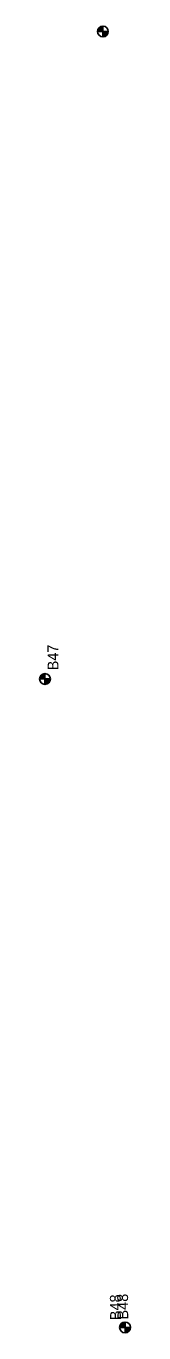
# Model space of a CAD drawing. Extents: x 345549 to 379569, y 127949 to 230467.
# Drawn here: x 360182 to 360266, y 155128 to 156338 of the extents above; entities that cross this region are included whole.
import ezdxf

# ---------------------------------------------------------------- set-up
doc = ezdxf.new("R2010")
doc.units = 0
for name, color, linetype in [('E_SOIL_BORE1 [KAPUR_CADDS_LEVELS]', 7, 'Continuous'), ('E_SOIL_BORE2 [KAPUR_CADDS_LEVELS]', 7, 'Continuous'), ('P_MARK', 7, 'Continuous')]:
    doc.layers.add(name, color=color, linetype=linetype)

msp = doc.modelspace()

# ---------------------------------------------------------------- linework, layer by layer
at = {"layer": 'P_MARK'}
for p, q in [((360240.4, 156337.7), (360240.4, 156327.7)), ((360235.4, 156332.7), (360245.4, 156332.7)), ((360181.8, 155733.1), (360191.8, 155733.1)), ((360186.8, 155738.1), (360186.8, 155728.1)), ((360260.9, 155137.6), (360260.9, 155127.6)), ((360255.9, 155132.6), (360265.9, 155132.6))]:
    msp.add_line(p, q, dxfattribs=at)
for centre in [(360240.4, 156332.7), (360186.8, 155733.1), (360260.9, 155132.6)]:
    msp.add_circle(centre, 5, dxfattribs=at)
for centre, radius, start, end in [((360240.4, 156332.7), 4.5, 89.9869, 179.9869), ((360240.4, 156332.7), 4, 89.9869, 179.9869), ((360240.4, 156332.7), 3.5, 89.9869, 179.9869), ((360240.4, 156332.7), 3, 89.9869, 179.9869), ((360240.4, 156332.7), 2.5, 89.9869, 179.9869), ((360240.4, 156332.7), 2, 89.9869, 179.9869), ((360240.4, 156332.7), 1.5, 89.9869, 179.9869), ((360240.4, 156332.7), 1, 89.9869, 179.9869), ((360240.4, 156332.7), 0.5, 89.9869, 179.9869), ((360240.4, 156332.7), 4.5, 269.9869, 359.9869), ((360240.4, 156332.7), 4, 269.9869, 359.9869), ((360240.4, 156332.7), 3.5, 269.9869, 359.9869), ((360240.4, 156332.7), 3, 269.9869, 359.9869), ((360240.4, 156332.7), 2.5, 269.9869, 359.9869), ((360240.4, 156332.7), 2, 269.9869, 359.9869), ((360240.4, 156332.7), 1.5, 269.9869, 359.9869), ((360240.4, 156332.7), 1, 269.9869, 359.9869), ((360240.4, 156332.7), 0.5, 269.9869, 359.9869), ((360186.8, 155733.1), 4.5, 89.9869, 179.9869), ((360186.8, 155733.1), 4, 89.9869, 179.9869), ((360186.8, 155733.1), 3.5, 89.9869, 179.9869), ((360186.8, 155733.1), 3, 89.9869, 179.9869), ((360186.8, 155733.1), 2.5, 89.9869, 179.9869), ((360186.8, 155733.1), 2, 89.9869, 179.9869), ((360186.8, 155733.1), 1.5, 89.9869, 179.9869), ((360186.8, 155733.1), 1, 89.9869, 179.9869), ((360186.8, 155733.1), 0.5, 89.9869, 179.9869), ((360186.8, 155733.1), 4.5, 269.9869, 359.9869), ((360186.8, 155733.1), 4, 269.9869, 359.9869), ((360186.8, 155733.1), 3.5, 269.9869, 359.9869), ((360186.8, 155733.1), 3, 269.9869, 359.9869), ((360186.8, 155733.1), 2.5, 269.9869, 359.9869), ((360186.8, 155733.1), 2, 269.9869, 359.9869), ((360186.8, 155733.1), 1.5, 269.9869, 359.9869), ((360186.8, 155733.1), 1, 269.9869, 359.9869), ((360186.8, 155733.1), 0.5, 269.9869, 359.9869), ((360260.9, 155132.6), 4.5, 89.9869, 179.9869), ((360260.9, 155132.6), 4, 89.9869, 179.9869), ((360260.9, 155132.6), 3.5, 89.9869, 179.9869), ((360260.9, 155132.6), 3, 89.9869, 179.9869), ((360260.9, 155132.6), 2.5, 89.9869, 179.9869), ((360260.9, 155132.6), 2, 89.9869, 179.9869), ((360260.9, 155132.6), 1.5, 89.9869, 179.9869), ((360260.9, 155132.6), 1, 89.9869, 179.9869), ((360260.9, 155132.6), 0.5, 89.9869, 179.9869), ((360260.9, 155132.6), 4.5, 269.9869, 359.9869), ((360260.9, 155132.6), 4, 269.9869, 359.9869), ((360260.9, 155132.6), 3.5, 269.9869, 359.9869), ((360260.9, 155132.6), 3, 269.9869, 359.9869), ((360260.9, 155132.6), 2.5, 269.9869, 359.9869), ((360260.9, 155132.6), 2, 269.9869, 359.9869), ((360260.9, 155132.6), 1.5, 269.9869, 359.9869), ((360260.9, 155132.6), 1, 269.9869, 359.9869), ((360260.9, 155132.6), 0.5, 269.9869, 359.9869)]:
    msp.add_arc(centre, radius, start, end, dxfattribs=at)

# ---------------------------------------------------------------- texts
at = {"layer": 'E_SOIL_BORE1 [KAPUR_CADDS_LEVELS]'}
for s, p in [('B47', (360199.3, 155741.2)), ('B48', (360257.1, 155139.4))]:
    msp.add_text(s, height=10, rotation=90.6368, dxfattribs=at).set_placement(p)
at = {"layer": 'E_SOIL_BORE2 [KAPUR_CADDS_LEVELS]'}
msp.add_text('B48', height=10, rotation=90.6368, dxfattribs=at).set_placement((360263.9, 155140))

doc.saveas('drawing.dxf')
